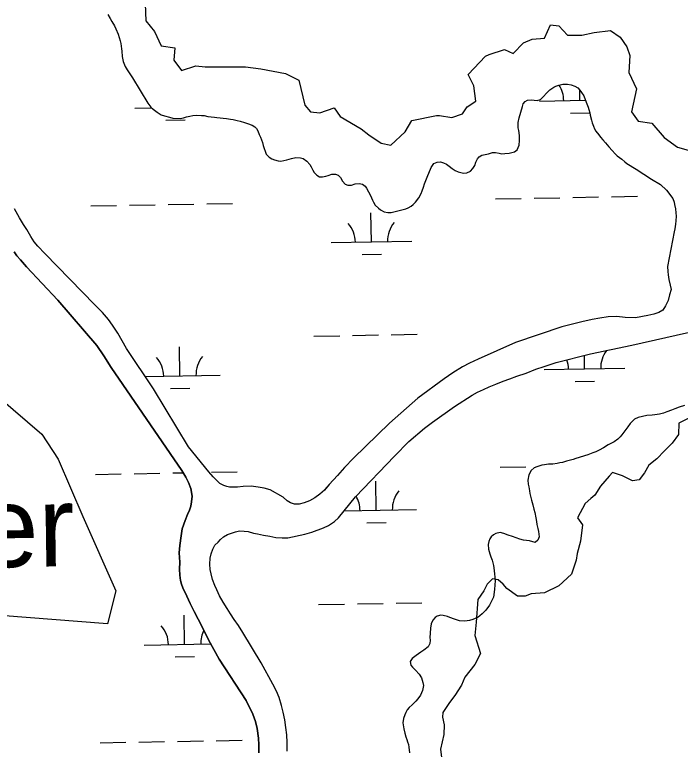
# Model space of a CAD drawing. Extents: x 3903937 to 3942190, y 260677 to 286651.
# Drawn here: x 3936353 to 3937179, y 268763 to 269674 of the extents above; entities that cross this region are included whole.
import ezdxf

# ---------------------------------------------------------------- set-up
doc = ezdxf.new("R2010")
doc.units = 0
for name, color, linetype in [('V-RIVR-EDGE', 7, 'Continuous'), ('V-RIVR-IDEN', 7, 'Continuous'), ('V-TOPO-SHOR', 7, 'Continuous'), ('V-WETL-SWMP', 7, 'Continuous')]:
    doc.layers.add(name, color=color, linetype=linetype)

msp = doc.modelspace()

# ---------------------------------------------------------------- linework, layer by layer
at = {"layer": 'V-RIVR-EDGE'}
for points in [[(3936515.09, 269687.42), (3936516.27, 269666.08), (3936526.94, 269653.04), (3936535.24, 269635.27), (3936551.83, 269632.9), (3936550.64, 269617.49), (3936560.13, 269604.45), (3936577.9, 269610.38), (3936589.76, 269609.19), (3936607.54, 269609.19), (3936620.57, 269609.19), (3936639.54, 269609.19), (3936658.5, 269606.82), (3936689.32, 269600.89), (3936705.91, 269592.6), (3936713.02, 269561.78), (3936720.14, 269553.48), (3936731.99, 269552.3), (3936749.77, 269558.22), (3936756.88, 269547.56), (3936782.95, 269532.15), (3936792.44, 269525.04), (3936807.84, 269514.37), (3936819.7, 269512), (3936837.48, 269528.59), (3936845.77, 269542.82), (3936876.59, 269548.74), (3936880.15, 269548.74), (3936895.55, 269546.37), (3936908.59, 269551.11), (3936914.52, 269559.41), (3936925.19, 269566.52), (3936922.81, 269585.49), (3936915.7, 269599.71), (3936937.04, 269622.23), (3936941.78, 269624.6), (3936960.74, 269630.52), (3936971.41, 269625.78), (3936984.45, 269638.82), (3936995.12, 269643.56), (3937010.52, 269644.75), (3937017.64, 269661.34), (3937028.3, 269660.16), (3937038.97, 269648.3), (3937056.75, 269648.3), (3937072.16, 269651.86), (3937092.31, 269654.23), (3937104.16, 269645.93), (3937112.46, 269634.08), (3937116.01, 269623.41), (3937114.83, 269602.08), (3937124.31, 269581.93), (3937118.38, 269553.48), (3937126.68, 269541.63), (3937143.27, 269539.26), (3937158.68, 269521.48), (3937175.27, 269509.63), (3937188.31, 269506.07)], [(3937190.09, 269174.2), (3937177.05, 269167.68), (3937176.46, 269153.46), (3937168.76, 269142.79), (3937159.27, 269133.31), (3937149.79, 269123.24), (3937139.72, 269115.53), (3937134.38, 269106.05), (3937127.86, 269097.16), (3937119.57, 269095.97), (3937107.12, 269102.49), (3937094.68, 269106.64), (3937090.53, 269101.9), (3937079.86, 269089.46), (3937072.75, 269078.2), (3937068.01, 269074.05), (3937060.9, 269068.12), (3937051.41, 269050.34), (3937057.34, 269041.45), (3937054.97, 269021.3), (3937050.82, 269005.89), (3937049.64, 268997.6), (3937043.71, 268980.41), (3937028.3, 268966.19), (3937010.52, 268957.3), (3936993.93, 268956.11), (3936986.23, 268953.15), (3936976.74, 268953.15), (3936963.71, 268962.63), (3936958.96, 268967.97), (3936953.04, 268973.3), (3936945.93, 268974.49), (3936939.41, 268967.97), (3936935.26, 268959.67), (3936927.56, 268949), (3936925.78, 268921.15), (3936924, 268904.56), (3936931.11, 268882.04), (3936924, 268868.41), (3936911.55, 268853), (3936907.41, 268842.92), (3936899.11, 268829.88), (3936892.59, 268821.59), (3936884.29, 268809.14), (3936883.7, 268803.22), (3936886.07, 268793.73), (3936885.48, 268781.88), (3936881.33, 268763.51), (3936883.11, 268749.88)]]:
    msp.add_lwpolyline(points, dxfattribs=at)
at = {"layer": 'V-TOPO-SHOR'}
for points in [[(3937167.53, 269333.22), (3937165.31, 269326.41), (3937163.52, 269319.7), (3937160.56, 269312.91), (3937157, 269307.81), (3937152.32, 269304.73), (3937145.98, 269302.84), (3937138.68, 269300.96), (3937123.27, 269298.27), (3937110.22, 269298.48), (3937099.93, 269299.7), (3937089.39, 269299.35), (3937079.16, 269297.73), (3937069.45, 269296), (3937056.77, 269293.36), (3937031.93, 269286.83), (3936974.45, 269267.57), (3936928.01, 269246.86), (3936917.4, 269242.09), (3936908.69, 269237.5), (3936896.57, 269229.91), (3936886.13, 269222.71), (3936853.42, 269198.73), (3936818.17, 269167.52), (3936773.35, 269124.05), (3936762.32, 269112.55), (3936753.53, 269102.91), (3936743.45, 269091.6), (3936737.44, 269084.76), (3936731.98, 269079.48), (3936725.8, 269074.84), (3936719.11, 269071.16), (3936712.54, 269068.64), (3936706.2, 269067.27), (3936700.52, 269067.36), (3936695.49, 269068.92), (3936691.33, 269071.52), (3936686.45, 269075.7), (3936670.39, 269084.91), (3936662.63, 269086.94), (3936655.5, 269088.42), (3936646.78, 269089.3), (3936636.67, 269089.26), (3936629.92, 269088.43), (3936625.08, 269088.09), (3936619.82, 269088.28), (3936616.46, 269089.07), (3936612.91, 269090.49), (3936607.89, 269092.79), (3936603.95, 269096.33), (3936599.6, 269100.93), (3936594.23, 269107.22), (3936568.96, 269138.06), (3936525.73, 269209.93), (3936492.13, 269260.17), (3936481.39, 269279.09), (3936474.93, 269289.09), (3936469.78, 269296.12), (3936462.24, 269304.56), (3936452.71, 269314.29), (3936391.03, 269377.94), (3936382.34, 269386.82), (3936377.8, 269392.27), (3936373.38, 269398.76), (3936368.47, 269407.47), (3936364.36, 269413.75), (3936359.23, 269421.84), (3936353.11, 269433.2)], [(3936356.29, 269374.97), (3936352.79, 269379.97)], [(3936656.2, 268759.09), (3936656.15, 268768.98), (3936655.87, 268777.3), (3936654.28, 268789.12), (3936652.11, 268797.89), (3936648.89, 268806.79), (3936640.43, 268823.77), (3936606.86, 268875.16), (3936593.57, 268899.07), (3936585.94, 268915.08), (3936581.15, 268924.74), (3936576.05, 268934.3), (3936571.16, 268943.96), (3936567.1, 268953.08), (3936561.8, 268963.59), (3936560.19, 268968.25), (3936559.11, 268972.79), (3936558.27, 268979.33), (3936557.87, 268986.81), (3936558.11, 268995.12), (3936557.57, 269006.92), (3936558.04, 269016.17), (3936559.81, 269027.83), (3936561.32, 269036.75), (3936564.65, 269047.01), (3936567.71, 269054.22), (3936570.23, 269059.86), (3936571.68, 269064.79), (3936572.82, 269069.93), (3936573.36, 269077.29), (3936571.93, 269086.47), (3936568.8, 269094.2), (3936565.54, 269100.78), (3936560.62, 269108.76), (3936473.26, 269236.51), (3936463.92, 269250.88), (3936455.5, 269263.97), (3936406.96, 269320.13), (3936367.96, 269361.51), (3936360.63, 269369.95), (3936356.29, 269374.97)], [(3936691.29, 268760.92), (3936691.46, 268771.66), (3936690.78, 268781.25), (3936689.56, 268790.43), (3936688.35, 268800.03), (3936686.51, 268809.42), (3936684.33, 268817.88), (3936681.23, 268827.41), (3936678.09, 268835.35), (3936673.5, 268844.06), (3936659.21, 268870.61), (3936636.46, 268908.25), (3936631.02, 268916.97), (3936625.57, 268924.43), (3936621.15, 268931.13), (3936616.74, 268937.94), (3936612.13, 268945.59), (3936607.53, 268953.67), (3936604.07, 268961.2), (3936601.63, 268966.5), (3936598.81, 268973.92), (3936596.92, 268980.69), (3936595.85, 268986.07), (3936595.44, 268993.03), (3936595.88, 269000.28), (3936596.91, 269005.74), (3936599.11, 269011.28), (3936601.72, 269016.19), (3936605.57, 269020.12), (3936608.68, 269023.33), (3936612.42, 269026.53), (3936617.41, 269029.72), (3936622.08, 269031.43), (3936627.15, 269032.92), (3936632.01, 269034), (3936638.01, 269033.9), (3936642.84, 269033.19), (3936649.54, 269031.29), (3936654.37, 269030.37), (3936662.03, 269028.87), (3936669.69, 269027.38), (3936677.35, 269025.99), (3936685.03, 269025.54), (3936692.29, 269025.53), (3936713.21, 269030.03), (3936721.88, 269032.62), (3936736.49, 269037.85), (3936742.43, 269040.8), (3936749.99, 269045.73), (3936754.91, 269050.39), (3936775.86, 269076.15), (3936824.38, 269126.71), (3936842.15, 269145.05), (3936861.48, 269161.36), (3936871.39, 269168.88), (3936898.87, 269188.21), (3936920.78, 269202.38), (3936927.37, 269205.85), (3936934.9, 269209.3), (3936941.58, 269212.45), (3936950.06, 269216), (3936959.17, 269219.42), (3936967.22, 269222.56), (3936976.01, 269225.88), (3936987.55, 269229.69), (3936999.73, 269234.33), (3937009.89, 269237.85), (3937025.03, 269242.86), (3937067.3, 269253.32), (3937118.64, 269264.16), (3937203.06, 269283.39)], [(3936315.52, 269215), (3936386.95, 269153.77), (3936407.36, 269123.16), (3936437.98, 269051.73), (3936478.79, 268959.89), (3936468.59, 268919.07), (3936335.93, 268929.28)]]:
    msp.add_lwpolyline(points, dxfattribs=at)
at = {"layer": 'V-WETL-SWMP'}
for p, q in [((3937054.22, 269567.54), (3937053.99, 269580.53)), ((3937004.23, 269566.66), (3937061.24, 269567.66)), ((3936502.4, 269557.83), (3936523.62, 269558.2)), ((3937042.5, 269551.9), (3937066.47, 269552.32)), ((3936540.67, 269543.07), (3936564.66, 269543.49)), ((3937093.49, 269448.14), (3937125.48, 269448.7)), ((3936591.66, 269439.31), (3936623.65, 269439.87)), ((3936949.51, 269445.61), (3936981.5, 269446.17)), ((3936997.5, 269446.45), (3937029.5, 269447.01)), ((3937045.49, 269447.3), (3937077.49, 269447.86)), ((3936447.68, 269436.77), (3936479.67, 269437.34)), ((3936495.67, 269437.62), (3936527.67, 269438.18)), ((3936543.66, 269438.46), (3936575.66, 269439.03)), ((3936795.83, 269392.15), (3936795.2, 269428.15)), ((3936745.84, 269391.27), (3936845.82, 269393.03)), ((3936784.11, 269376.51), (3936808.1, 269376.93)), ((3936724.47, 269275.45), (3936756.46, 269276.01)), ((3936772.46, 269276.29), (3936804.46, 269276.85)), ((3936820.45, 269277.13), (3936852.45, 269277.7)), ((3936558.25, 269226.08), (3936557.61, 269262.08)), ((3937060.08, 269234.92), (3937059.79, 269251.46)), ((3937010.08, 269234.04), (3937110.07, 269235.8)), ((3936515.43, 269225.33), (3936608.24, 269226.96)), ((3937048.35, 269219.28), (3937072.35, 269219.7)), ((3936546.52, 269210.44), (3936570.52, 269210.86)), ((3936955.36, 269112.98), (3936987.36, 269113.55)), ((3936453.53, 269104.15), (3936485.53, 269104.71)), ((3936501.52, 269104.99), (3936533.52, 269105.56)), ((3936549.52, 269105.84), (3936562.28, 269106.06)), ((3936597.51, 269106.68), (3936629.51, 269107.25)), ((3936801.69, 269059.53), (3936801.05, 269095.52)), ((3936761.77, 269058.83), (3936851.68, 269060.41)), ((3936789.96, 269043.89), (3936813.96, 269044.31)), ((3936730.32, 268942.82), (3936762.32, 268943.38)), ((3936778.31, 268943.67), (3936810.31, 268944.23)), ((3936826.31, 268944.51), (3936858.3, 268945.07)), ((3936564.1, 268893.46), (3936563.47, 268929.45)), ((3936514.11, 268892.58), (3936596.37, 268894.03)), ((3936552.37, 268877.82), (3936576.37, 268878.24)), ((3936603.36, 268774.06), (3936635.36, 268774.62)), ((3936459.39, 268771.53), (3936491.38, 268772.09)), ((3936507.38, 268772.37), (3936539.37, 268772.93)), ((3936555.37, 268773.22), (3936587.37, 268773.78))]:
    msp.add_line(p, q, dxfattribs=at)
for points in [[(3936469.1, 269673.95), (3936471.9, 269668.89), (3936473.96, 269665.36), (3936477.13, 269659.92), (3936479.07, 269656.13), (3936481.71, 269649.58), (3936482.9, 269645.43), (3936484.21, 269641.41), (3936484.9, 269638.01), (3936485.8, 269631.61)], [(3936485.8, 269631.61), (3936486.12, 269628.48), (3936486.77, 269621.96), (3936487.92, 269615.93), (3936490.44, 269609.51), (3936492.88, 269605.59), (3936495.32, 269601.92), (3936497.03, 269599.39), (3936499.72, 269595.71), (3936518.6, 269564.11), (3936522.4, 269559.29), (3936525.24, 269556.74), (3936530.06, 269552.91), (3936535.01, 269549.82), (3936539.12, 269548.5), (3936545.35, 269546.64), (3936549.46, 269545.7), (3936558.59, 269545.17), (3936562.86, 269546.1), (3936566.51, 269547.04), (3936570.78, 269548.1), (3936574.3, 269548.92), (3936579.31, 269549.34), (3936584.94, 269548.99), (3936588.19, 269548.69), (3936592.81, 269547.74), (3936601.3, 269546.6), (3936604.3, 269546.55), (3936615.92, 269545.23), (3936620.92, 269544.52), (3936624.16, 269543.84), (3936629.27, 269542.75), (3936632.89, 269541.94), (3936638.37, 269540.22), (3936641.98, 269539.04), (3936648.07, 269536.68), (3936651.3, 269535.01), (3936653.39, 269532.84), (3936654.84, 269529.82), (3936656.77, 269525.15), (3936658.1, 269522.13), (3936660.74, 269515.32), (3936661.68, 269511.55), (3936665.13, 269501.11), (3936668.95, 269497.16), (3936672.29, 269495.23), (3936675.78, 269494.05), (3936680.14, 269492.72), (3936683.26, 269492.42), (3936690.8, 269493.92), (3936696.71, 269495.58), (3936702.24, 269496.86), (3936707.74, 269496.52), (3936711.23, 269495.59), (3936715.8, 269492.13), (3936719.37, 269488.07), (3936720.95, 269485.41), (3936723, 269481), (3936724.59, 269478.35), (3936727.91, 269474.79), (3936731.26, 269472.98), (3936735.26, 269472.79), (3936739.4, 269473.59), (3936742.3, 269474.55), (3936746.58, 269475.98), (3936751.08, 269476.16), (3936754.45, 269475.1), (3936757.28, 269472.05), (3936760.08, 269467.49), (3936763.15, 269463.69), (3936766.38, 269462.51), (3936771.01, 269462.68), (3936775.79, 269463.98), (3936780.56, 269464.78), (3936784.55, 269463.84), (3936787.89, 269461.4), (3936789.73, 269458.99), (3936792.28, 269454.07), (3936794.45, 269449.53), (3936796.99, 269444.1), (3936798.45, 269441.33), (3936800.52, 269437.79), (3936804.46, 269434.09), (3936807.18, 269431.79), (3936811.52, 269429.47), (3936816.14, 269428.52), (3936820.27, 269428.83), (3936825.04, 269429.75), (3936830.2, 269431.16), (3936833.59, 269431.86), (3936838.37, 269433.28), (3936841.14, 269434.49), (3936845.18, 269436.55), (3936847.72, 269438.51), (3936850.52, 269441.59), (3936854.49, 269446.78), (3936857.46, 269452.37), (3936858.51, 269455.6), (3936860.21, 269459.96), (3936861.66, 269464.31), (3936864.02, 269470.41)], [(3936864.02, 269470.41), (3936865.59, 269474.64), (3936866.76, 269477.5), (3936869.75, 269484.33), (3936873.22, 269489.53), (3936877.12, 269490.97), (3936881.51, 269491.4), (3936885, 269490.34), (3936888.85, 269488.65), (3936892.19, 269486.09), (3936895.89, 269483.02), (3936899.48, 269480.59), (3936903.21, 269479.02), (3936906.57, 269478.09), (3936909.95, 269477.53), (3936914.21, 269477.97), (3936918.62, 269479.77), (3936921.43, 269482.98), (3936923.87, 269486.94), (3936925.31, 269490.92), (3936927.13, 269495.15), (3936929.18, 269497.62), (3936932.84, 269499.56), (3936936.86, 269500.62), (3936940.88, 269501.43), (3936945.91, 269503.1), (3936949.42, 269503.17), (3936954.28, 269502.09), (3936957.28, 269501.41), (3936961.29, 269501.59), (3936966.68, 269502.38), (3936969.7, 269503.21), (3936973.21, 269503.9), (3936976.64, 269506.47), (3936978.86, 269512.07), (3936979.58, 269517.69), (3936979.18, 269524.08), (3936978.53, 269530.1), (3936977.84, 269533.74), (3936977.72, 269540.03), (3936979.04, 269545.86), (3936983.28, 269560.06), (3936984.08, 269563.3), (3936986.51, 269566.26), (3936989.29, 269567.97), (3936993.68, 269568.4), (3936997.43, 269567.84), (3937001.42, 269567.27), (3937005.58, 269568.58), (3937009.27, 269572.52), (3937012.72, 269576.72), (3937017.04, 269580.53), (3937021.85, 269583.95), (3937024.63, 269585.29), (3937028.15, 269586.48), (3937033.18, 269587.65), (3937038.94, 269587.8), (3937043.3, 269586.73), (3937047.78, 269585.15), (3937051.5, 269583.34), (3937054.21, 269580.29), (3937056.42, 269577.5), (3937058.97, 269573.33), (3937060.9, 269568.54), (3937062.94, 269563.25), (3937064.38, 269559.34), (3937065.33, 269556.45), (3937066.51, 269552.17), (3937067.09, 269549.16), (3937068.49, 269543.13), (3937069.56, 269539.86), (3937071.12, 269535.83), (3937072.56, 269532.17), (3937074.02, 269529.27), (3937077.57, 269524.83), (3937079.91, 269522.16), (3937082.85, 269518.73), (3937086.04, 269514.8), (3937089.97, 269509.98), (3937094.15, 269505.41), (3937098.09, 269501.46), (3937100.68, 269498.91), (3937106.11, 269494.57), (3937109.94, 269491.5), (3937112.66, 269489.58), (3937123.9, 269482.25), (3937143.25, 269469.94), (3937154.37, 269463.34), (3937161.81, 269456.35), (3937169.64, 269445.83), (3937171.07, 269441.55), (3937171.65, 269438.54), (3937172.69, 269433.39), (3937173.36, 269428.25), (3937173.54, 269424.24), (3937173.32, 269418.36), (3937173, 269414.36), (3937172.16, 269408.61), (3937171.09, 269404.5), (3937162.99, 269361.58), (3937163.27, 269355.57)], [(3937163.27, 269355.57), (3937163.82, 269351.3), (3937164.36, 269345.66), (3937165.99, 269338.75), (3937167.53, 269333.22), (3937165.31, 269326.41), (3937163.52, 269319.7), (3937160.56, 269312.91), (3937157, 269307.81), (3937152.32, 269304.73), (3937145.98, 269302.84), (3937138.68, 269300.96), (3937123.27, 269298.27), (3937110.22, 269298.48), (3937099.93, 269299.7), (3937089.39, 269299.35), (3937079.16, 269297.73), (3937069.44, 269296), (3937056.77, 269293.36), (3937031.93, 269286.83), (3936974.45, 269267.57), (3936928.01, 269246.86), (3936917.4, 269242.09), (3936908.69, 269237.5), (3936896.57, 269229.91), (3936886.13, 269222.71), (3936853.42, 269198.73), (3936818.17, 269167.52), (3936773.35, 269124.05), (3936762.32, 269112.55), (3936753.53, 269102.91), (3936743.45, 269091.6), (3936737.44, 269084.75), (3936731.98, 269079.48), (3936725.8, 269074.84), (3936719.11, 269071.16), (3936712.54, 269068.64), (3936706.2, 269067.27), (3936700.52, 269067.36), (3936695.49, 269068.92), (3936691.33, 269071.52), (3936686.45, 269075.7), (3936670.39, 269084.91), (3936662.64, 269086.94), (3936655.5, 269088.42), (3936646.78, 269089.3), (3936636.67, 269089.26), (3936629.92, 269088.43), (3936625.08, 269088.09), (3936619.82, 269088.28), (3936616.46, 269089.07), (3936612.91, 269090.5), (3936607.89, 269092.79), (3936603.95, 269096.33), (3936599.6, 269100.93), (3936594.23, 269107.22), (3936568.96, 269138.06), (3936525.73, 269209.93), (3936492.14, 269260.17), (3936481.4, 269279.09), (3936474.93, 269289.09), (3936469.78, 269296.12), (3936462.24, 269304.56), (3936452.71, 269314.29), (3936391.03, 269377.94), (3936382.34, 269386.82), (3936377.8, 269392.27), (3936373.38, 269398.76), (3936368.47, 269407.47), (3936364.36, 269413.75), (3936359.23, 269421.84), (3936353.1, 269433.2)], [(3936352.79, 269379.97), (3936356.29, 269374.97), (3936360.63, 269369.95), (3936367.96, 269361.51), (3936406.96, 269320.13), (3936455.5, 269263.96), (3936463.92, 269250.88), (3936473.26, 269236.51), (3936560.62, 269108.76), (3936565.54, 269100.78), (3936568.8, 269094.2), (3936571.93, 269086.47), (3936573.36, 269077.29), (3936572.82, 269069.93), (3936571.68, 269064.79), (3936570.23, 269059.86), (3936567.71, 269054.22), (3936564.65, 269047.01), (3936561.32, 269036.75), (3936559.81, 269027.83), (3936558.03, 269016.17), (3936557.56, 269006.92), (3936558.11, 268995.12), (3936557.86, 268986.81), (3936558.27, 268979.33), (3936559.11, 268972.79), (3936560.19, 268968.24), (3936561.8, 268963.59), (3936567.1, 268953.08), (3936571.16, 268943.96), (3936576.05, 268934.3), (3936581.15, 268924.74)], [(3936691.29, 268760.92), (3936691.46, 268771.66), (3936690.78, 268781.25), (3936689.56, 268790.43), (3936688.35, 268800.03), (3936686.51, 268809.42), (3936684.33, 268817.88), (3936681.23, 268827.41), (3936678.1, 268835.35), (3936673.5, 268844.06), (3936659.21, 268870.61), (3936636.46, 268908.25), (3936631.02, 268916.97), (3936625.57, 268924.43), (3936621.15, 268931.13), (3936616.74, 268937.94), (3936612.13, 268945.59), (3936607.53, 268953.67), (3936604.07, 268961.2), (3936601.63, 268966.5), (3936598.81, 268973.92), (3936596.92, 268980.69), (3936595.85, 268986.07), (3936595.44, 268993.03), (3936595.88, 269000.28), (3936596.91, 269005.74), (3936599.11, 269011.28), (3936601.72, 269016.18), (3936605.57, 269020.12), (3936608.68, 269023.33), (3936612.42, 269026.53), (3936617.42, 269029.71), (3936622.08, 269031.43), (3936627.15, 269032.92), (3936632.01, 269034), (3936638.01, 269033.9), (3936642.84, 269033.19), (3936649.54, 269031.29), (3936654.37, 269030.37), (3936662.03, 269028.87), (3936669.69, 269027.38), (3936677.35, 269025.99), (3936685.03, 269025.54), (3936692.29, 269025.53), (3936713.21, 269030.03), (3936721.88, 269032.62), (3936736.49, 269037.85), (3936742.44, 269040.8), (3936749.99, 269045.73), (3936754.91, 269050.39), (3936775.86, 269076.15), (3936824.38, 269126.71), (3936842.15, 269145.05), (3936861.48, 269161.36), (3936871.39, 269168.88), (3936898.87, 269188.21), (3936920.78, 269202.38), (3936927.37, 269205.85), (3936934.9, 269209.3), (3936941.58, 269212.45), (3936950.06, 269216), (3936959.17, 269219.43), (3936967.22, 269222.56), (3936976.01, 269225.88), (3936987.55, 269229.69), (3936999.73, 269234.33), (3937009.89, 269237.85), (3937025.03, 269242.86), (3937067.3, 269253.32), (3937118.64, 269264.16), (3937203.06, 269283.39)], [(3937183.81, 269189.51), (3937177.26, 269187.24), (3937171.84, 269185.2), (3937167.94, 269183.76), (3937162.15, 269181.73), (3937157.74, 269180.05), (3937152.84, 269178.75), (3937147.06, 269177.97), (3937143.68, 269177.53), (3937137.16, 269176.89), (3937131.89, 269175.85), (3937126.35, 269174.43), (3937121.94, 269172.38), (3937119.52, 269170.17), (3937116.72, 269166.96), (3937113.77, 269163), (3937110.06, 269158.18), (3937106.35, 269153.24), (3937104.31, 269150.77), (3937101.26, 269147.81), (3937096.95, 269144.51), (3937094.17, 269143.17), (3937089.25, 269140.88), (3937083.43, 269136.97), (3937078, 269134.3), (3937073.84, 269132.24), (3937070.31, 269130.8), (3937064.26, 269128.52), (3937059.98, 269127.09), (3937053.19, 269125.08), (3937049.42, 269123.89), (3937045.89, 269122.69), (3937040.86, 269121.15), (3937037.72, 269120.33), (3937032.82, 269119.03), (3937029.55, 269118.33), (3937026.16, 269117.64), (3937020.89, 269116.85), (3937015.5, 269116.56), (3937010.23, 269115.9), (3937007.22, 269115.32), (3937000.93, 269113.55), (3936997.66, 269112.1), (3936993.97, 269108.78), (3936990.88, 269103.45), (3936989.77, 269096.84), (3936990.06, 269091.95), (3936990.76, 269088.56), (3936991.68, 269083.66), (3936992.25, 269080.4), (3936993.3, 269075.62), (3936994.24, 269072.23), (3936995.9, 269066.19), (3936997.31, 269061.16), (3936998.37, 269057.02), (3936999.63, 269050.11), (3937000.56, 269045.59), (3937001, 269042.2), (3937002.04, 269036.93), (3937002.86, 269033.16), (3937003.44, 269030.15), (3937003.62, 269026.51), (3937002.18, 269022.53), (3936999, 269019.58), (3936991.78, 269021.58), (3936988.16, 269022.01), (3936984.29, 269022.7), (3936979.8, 269023.9), (3936975.2, 269025.48)], [(3936975.2, 269025.48), (3936970.71, 269027.06), (3936965.36, 269028.9), (3936959.77, 269030.99), (3936955.28, 269031.99), (3936949.88, 269030.93), (3936947, 269029.28), (3936944.32, 269026.67), (3936942.41, 269024.35), (3936941.35, 269020.78), (3936940.54, 269017.22), (3936940.89, 269011.48), (3936942.47, 269005.62), (3936943.76, 269001.92), (3936945.35, 268997.71), (3936947.02, 268991.28), (3936947.87, 268985.03), (3936948.57, 268980.41), (3936948.91, 268977.08), (3936949.34, 268972.71), (3936948.99, 268966.79), (3936948.51, 268961.81), (3936948.17, 268958.19), (3936946.99, 268951.8), (3936945.69, 268948.62), (3936942.33, 268942.16), (3936937.72, 268935.98), (3936933.26, 268931.3), (3936930.34, 268928.97), (3936928.14, 268927.05), (3936921.33, 268924.41), (3936917.18, 268923.22), (3936911.54, 268922.32), (3936905.04, 268922.8), (3936898.68, 268924.66), (3936892.96, 268926.88), (3936889.98, 268928.05), (3936884.87, 268929.32), (3936881.87, 268929.46), (3936877.46, 268928.29), (3936874.69, 268926.73), (3936871.83, 268923.5), (3936870.05, 268918.72), (3936869.08, 268913.38), (3936868.48, 268907.38), (3936868.27, 268901.88), (3936868.46, 268898.74), (3936868.02, 268894.37), (3936866.2, 268890.52), (3936860.87, 268886.23), (3936856.95, 268883.66), (3936851.13, 268879.76), (3936846.44, 268876.08), (3936844, 268872.24), (3936844.8, 268867.84), (3936846.63, 268865.18), (3936850.33, 268861.62), (3936855, 268856.54), (3936858.06, 268851.98), (3936859.71, 268846.32), (3936860.15, 268842.31), (3936859.17, 268836.19), (3936856.45, 268830.35), (3936853.24, 268825.9), (3936850.69, 268822.94), (3936846.36, 268818.5), (3936842.68, 268815.06), (3936840.25, 268812.22), (3936838.32, 268808.87), (3936837.14, 268806.01), (3936835.44, 268801.41), (3936834.85, 268796.04), (3936835.85, 268788.64), (3936837.39, 268783.35), (3936838.45, 268778.96), (3936839.65, 268775.68), (3936840.47, 268772.79), (3936841.55, 268769.52), (3936842.12, 268766.25), (3936843, 268759.23)], [(3936581.15, 268924.74), (3936585.94, 268915.09), (3936593.57, 268899.07), (3936606.86, 268875.16), (3936640.43, 268823.77), (3936648.89, 268806.79), (3936652.11, 268797.89), (3936654.28, 268789.12), (3936655.87, 268777.3), (3936656.16, 268768.98), (3936656.2, 268759.09)]]:
    msp.add_lwpolyline(points, dxfattribs=at)
for centre, start, end in [((3936998.98, 269567.04), 0.23658, 33.55788), ((3936740.59, 269391.65), 0.23658, 41.78024), ((3936851.06, 269393.6), 140.23658, 181.78024), ((3937115.3, 269236.36), 143.15042, 181.78024), ((3936503, 269225.58), 0.23658, 41.78024), ((3936613.47, 269227.53), 140.23658, 181.78024), ((3937004.83, 269234.42), 0.23658, 19.34731), ((3936746.44, 269059.03), 0.23658, 30.75825), ((3936856.91, 269060.97), 140.23658, 181.78024), ((3936508.86, 268892.96), 0.23658, 41.78024), ((3936619.33, 268894.91), 152.98502, 181.78024)]:
    msp.add_arc(centre, 35.25, start, end, dxfattribs=at)

# ---------------------------------------------------------------- texts
at = {"layer": 'V-RIVR-IDEN'}
msp.add_text('Water', height=100, rotation=0.81071, dxfattribs=at).set_placement((3936071.43, 268985.36))

doc.saveas('drawing.dxf')
